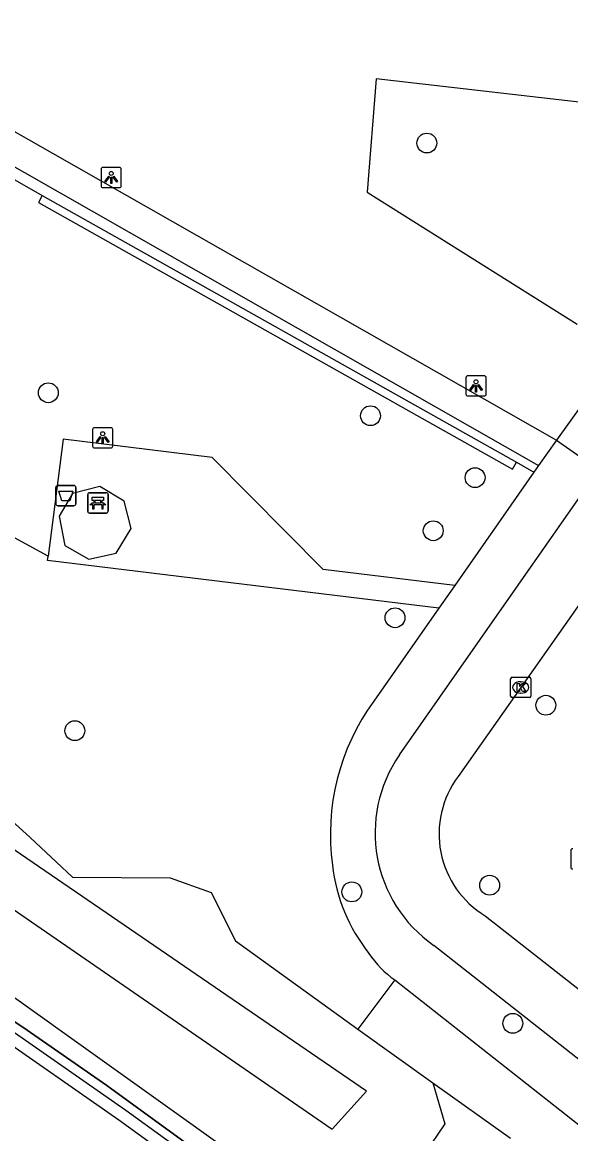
# Model space of a CAD drawing. Extents: x 162990 to 165007, y 383433 to 384336.
# Drawn here: x 164265.8 to 164292.9, y 383624.9 to 383679.8 of the extents above; entities that cross this region are included whole.
import ezdxf

# ---------------------------------------------------------------- set-up
doc = ezdxf.new("R2010")
doc.units = 0
for name, color, linetype in [('IMGEO_Afvalbak', 7, 'Continuous'), ('IMGEO_Bank', 7, 'Continuous'), ('IMGEO_Boom', 7, 'Continuous'), ('IMGEO_Fietspad_open', 7, 'Continuous'), ('IMGEO_Geluidsscherm', 7, 'Continuous'), ('IMGEO_Groenvoorziening', 7, 'Continuous'), ('IMGEO_Kolk', 7, 'Continuous'), ('IMGEO_Lichtpunt', 7, 'Continuous'), ('IMGEO_Spoorbaan_halfverhard', 7, 'Continuous'), ('IMGEO_Voetpad_halfverhard', 7, 'Continuous'), ('IMGEO_Voetpad_open', 7, 'Continuous'), ('IMGEO_Waterloop', 7, 'Continuous')]:
    doc.layers.add(name, color=color, linetype=linetype)

msp = doc.modelspace()

# ---------------------------------------------------------------- linework, layer by layer
at = {"layer": 'IMGEO_Afvalbak'}
for p, q in [((164267.49, 383656.031), (164267.49, 383656.831)), ((164267.49, 383656.831), (164267.49, 383656.031)), ((164267.59, 383656.931), (164268.38, 383656.931)), ((164268.38, 383656.931), (164267.59, 383656.931)), ((164268.48, 383656.831), (164268.48, 383656.031)), ((164268.48, 383656.031), (164268.48, 383656.831)), ((164268.38, 383655.931), (164267.59, 383655.931)), ((164267.59, 383655.931), (164268.38, 383655.931))]:
    msp.add_line(p, q, dxfattribs=at)
msp.add_lwpolyline([(164267.633, 383656.645), (164268.337, 383656.645), (164268.188, 383656.175), (164267.782, 383656.175), (164267.633, 383656.645)], dxfattribs=at)
for centre, start, end in [((164267.59, 383656.831), 90, 180), ((164267.59, 383656.831), 90, 180), ((164268.38, 383656.831), 0, 90), ((164268.38, 383656.831), 360, 90), ((164267.59, 383656.031), 180, 270), ((164267.59, 383656.031), 180, 270), ((164268.38, 383656.031), 270, 0), ((164268.38, 383656.031), 270, 0)]:
    msp.add_arc(centre, 0.1, start, end, dxfattribs=at)
at = {"layer": 'IMGEO_Bank'}
for p, q in [((164269.067, 383655.644), (164269.067, 383656.485)), ((164269.067, 383656.485), (164269.067, 383655.644)), ((164269.142, 383656.569), (164269.983, 383656.569)), ((164269.983, 383656.569), (164269.142, 383656.569)), ((164269.376, 383656.075), (164269.376, 383656.181)), ((164269.42, 383656.181), (164269.42, 383656.075)), ((164269.708, 383656.187), (164269.426, 383656.187)), ((164269.426, 383656.069), (164269.708, 383656.069)), ((164269.714, 383656.075), (164269.714, 383656.181)), ((164269.758, 383656.181), (164269.758, 383656.075)), ((164270.067, 383656.494), (164270.067, 383655.653)), ((164270.067, 383655.653), (164270.067, 383656.494)), ((164269.992, 383655.569), (164269.151, 383655.569)), ((164269.151, 383655.569), (164269.992, 383655.569)), ((164269.764, 383655.967), (164269.371, 383655.967))]:
    msp.add_line(p, q, dxfattribs=at)
for points in [[(164269.314, 383655.967), (164269.172, 383655.967), (164269.284, 383656.069), (164269.37, 383656.069)], [(164269.37, 383656.187), (164269.284, 383656.187), (164269.284, 383656.348), (164269.847, 383656.348), (164269.847, 383656.187), (164269.764, 383656.187)], [(164269.764, 383656.069), (164269.847, 383656.069), (164269.959, 383655.967), (164269.82, 383655.967)], [(164269.364, 383655.96), (164269.364, 383655.753), (164269.321, 383655.753), (164269.321, 383655.96)], [(164269.814, 383655.96), (164269.814, 383655.753), (164269.77, 383655.753), (164269.77, 383655.96)]]:
    msp.add_lwpolyline(points, dxfattribs=at)
for centre, radius, start, end in [((164269.145, 383656.491), 0.0779, 92.4484, 184.2845), ((164269.145, 383656.491), 0.0779, 92.4484, 184.2845), ((164269.369, 383656.18), 0.00671, 2.8957, 87.1043), ((164269.369, 383656.076), 0.00671, 272.8957, 357.1043), ((164269.426, 383656.18), 0.00671, 92.8957, 177.1043), ((164269.426, 383656.076), 0.00671, 182.8957, 267.1043), ((164269.708, 383656.18), 0.00671, 2.8957, 87.1043), ((164269.708, 383656.076), 0.00671, 272.8957, 357.1043), ((164269.765, 383656.18), 0.00671, 92.8957, 177.1043), ((164269.765, 383656.076), 0.00671, 182.8957, 267.1043), ((164269.989, 383656.491), 0.0779, 2.4484, 94.2845), ((164269.989, 383656.491), 0.0779, 2.4484, 94.2845), ((164269.145, 383655.647), 0.0779, 182.4484, 274.2845), ((164269.145, 383655.647), 0.0779, 182.4484, 274.2845), ((164269.314, 383655.96), 0.00671, 2.8957, 87.1043), ((164269.371, 383655.96), 0.00671, 92.8957, 177.1043), ((164269.763, 383655.96), 0.00671, 2.8957, 87.1043), ((164269.82, 383655.96), 0.00671, 92.8957, 177.1043), ((164269.989, 383655.647), 0.0779, 272.4484, 4.2845), ((164269.989, 383655.647), 0.0779, 272.4484, 4.2845)]:
    msp.add_arc(centre, radius, start, end, dxfattribs=at)
at = {"layer": 'IMGEO_Boom'}
for centre in [(164285.806, 383673.827), (164267.118, 383661.504), (164283.025, 383660.37), (164288.189, 383657.314), (164286.121, 383654.693), (164284.235, 383650.399), (164291.682, 383646.082), (164268.428, 383644.825), (164288.906, 383637.199), (164282.104, 383636.87), (164290.05, 383630.382)]:
    msp.add_circle(centre, 0.489, dxfattribs=at)
at = {"layer": 'IMGEO_Fietspad_open'}
for points in [[(164299.845, 383660.225), (164296.192, 383655.117), (164290.445, 383646.955), (164287.357, 383642.566)], [(164284.454, 383643.636), (164294.294, 383657.707)], [(164288.693, 383635.684), (164300.189, 383626.664)], [(164418.065, 383533.234), (164404.399, 383543.617), (164391.676, 383553.293), (164373.773, 383566.91), (164312.41, 383613.58), (164286.157, 383634.226)]]:
    msp.add_lwpolyline(points, dxfattribs=at)
for centre, radius, start, end in [((164290.025, 383639.785), 6.773, 145.3489, 235.1676), ((164291.135, 383639.729), 4.725, 143.0963, 238.876)]:
    msp.add_arc(centre, radius, start, end, dxfattribs=at)
at = {"layer": 'IMGEO_Geluidsscherm'}
msp.add_lwpolyline([(164154.396, 383702.666), (164167.284, 383695.052), (164167.609, 383692.964), (164184.74, 383682.593), (164211.651, 383666.062), (164236.707, 383649.527), (164240.821, 383646.752), (164253.346, 383638.434), (164265.864, 383630.189), (164270.011, 383627.315), (164274.062, 383624.369), (164278.053, 383621.461), (164287.536, 383614.748), (164295.836, 383608.836), (164303.87, 383603.063), (164316.111, 383594.57), (164331.946, 383582.303)], dxfattribs=at)
at = {"layer": 'IMGEO_Groenvoorziening'}
for points in [[(164324.05, 383694.88), (164321.366, 383696.121), (164319.232, 383695.25), (164317.911, 383694.553), (164317.017, 383693.233), (164316.006, 383692.124), (164315.507, 383691.345), (164312.803, 383687.306), (164311.591, 383685.743), (164310.223, 383684.315), (164308.577, 383682.936), (164300.555, 383676.865), (164299.533, 383676.17), (164298.973, 383675.906), (164297.787, 383675.56), (164296.62, 383675.467), (164283.302, 383677.001), (164282.863, 383671.399), (164293.228, 383664.892)], [(164267.105, 383653.443), (164222.043, 383677.997), (164220.848, 383679.134), (164219.823, 383680.343), (164218.93, 383681.652), (164218.179, 383683.048), (164217.578, 383684.515), (164217.133, 383686.036), (164214.929, 383693.637)], [(164286.102, 383627.443), (164286.702, 383625.424), (164284.683, 383622.459), (164283.169, 383621.671), (164281.087, 383621.166), (164277.901, 383622.743), (164256.734, 383637.853), (164223.485, 383660.125), (164206.923, 383671.986), (164203.106, 383675.141), (164202.254, 383676.339), (164202.034, 383677.885), (164202.412, 383679.557), (164204.336, 383682.301)], [(164249.733, 383681.035), (164266.823, 383671.245)], [(164219.478, 383673.595), (164222.223, 383670.377), (164225.945, 383668.705), (164228.942, 383668.074), (164230.803, 383667.349), (164233.012, 383663.721), (164234.305, 383661.702), (164236.166, 383660.945), (164239.415, 383660.819), (164241.434, 383659.841), (164244.053, 383657.096), (164249.889, 383653.469), (164255.441, 383648.2), (164262.885, 383642.585), (164266.229, 383639.557), (164268.311, 383637.601), (164273.138, 383637.57), (164275.157, 383636.844), (164276.355, 383634.447), (164282.393, 383630.087)], [(164266.823, 383671.245), (164266.627, 383670.896), (164290.029, 383657.725), (164290.225, 383658.074)], [(164266.823, 383671.245), (164290.225, 383658.074)], [(164290.225, 383658.074), (164291.095, 383657.581)], [(164284.221, 383632.534), (164282.393, 383630.087)], [(164282.393, 383630.087), (164286.102, 383627.443)], [(164286.102, 383627.443), (164289.939, 383624.707)]]:
    msp.add_lwpolyline(points, dxfattribs=at)
at = {"layer": 'IMGEO_Kolk'}
for p, q in [((164289.943, 383646.533), (164289.943, 383647.385)), ((164290.018, 383647.459), (164290.87, 383647.459)), ((164290.944, 383647.385), (164290.944, 383646.533)), ((164290.431, 383647.239), (164290.456, 383647.239)), ((164290.87, 383646.459), (164290.018, 383646.459)), ((164290.454, 383646.679), (164290.429, 383646.679))]:
    msp.add_line(p, q, dxfattribs=at)
for points in [[(164289.943, 383646.533), (164289.943, 383647.385)], [(164290.018, 383647.459), (164290.87, 383647.459)], [(164290.944, 383647.385), (164290.944, 383646.533)], [(164290.264, 383647.159), (164290.387, 383647.159), (164290.387, 383647.008), (164290.517, 383647.159), (164290.681, 383647.159), (164290.535, 383647.008), (164290.688, 383646.759), (164290.536, 383646.759), (164290.451, 383646.923), (164290.387, 383646.856), (164290.387, 383646.759), (164290.264, 383646.759), (164290.264, 383647.159)], [(164290.87, 383646.459), (164290.018, 383646.459)]]:
    msp.add_lwpolyline(points, dxfattribs=at)
for centre, start, end in [((164290.02, 383647.383), 91.552, 178.448), ((164290.02, 383647.383), 91.552, 178.448), ((164290.868, 383647.383), 1.552, 88.448), ((164290.868, 383647.383), 1.552, 88.448), ((164290.02, 383646.535), 181.552, 268.448), ((164290.02, 383646.535), 181.552, 268.448), ((164290.868, 383646.535), 271.552, 358.448), ((164290.868, 383646.535), 271.552, 358.448)]:
    msp.add_arc(centre, 0.0765, start, end, dxfattribs=at)
for centre, major_axis, ratio, start_param, end_param in [((164290.43, 383646.959), (-0.387, 0.002), 0.722429, 4.712389, 7.853982), ((164290.455, 383646.959), (-0.39, 0.002), 0.717154, 1.570796, 4.712389)]:
    msp.add_ellipse(centre, major_axis=major_axis, ratio=ratio, start_param=start_param, end_param=end_param, dxfattribs=at)
at = {"layer": 'IMGEO_Lichtpunt'}
for p, q in [((164269.725, 383672.53), (164269.725, 383671.723)), ((164269.725, 383672.53), (164269.725, 383671.723)), ((164270.627, 383672.625), (164269.819, 383672.625)), ((164270.627, 383672.625), (164269.819, 383672.625)), ((164270.721, 383671.723), (164270.721, 383672.53)), ((164270.721, 383671.723), (164270.721, 383672.53)), ((164269.819, 383671.629), (164270.627, 383671.629)), ((164269.819, 383671.629), (164270.627, 383671.629)), ((164287.738, 383662.246), (164287.738, 383661.439)), ((164287.738, 383662.246), (164287.738, 383661.439)), ((164288.64, 383662.341), (164287.832, 383662.341)), ((164288.64, 383662.341), (164287.832, 383662.341)), ((164288.734, 383661.439), (164288.734, 383662.246)), ((164288.734, 383661.439), (164288.734, 383662.246)), ((164287.832, 383661.345), (164288.64, 383661.345)), ((164287.832, 383661.345), (164288.64, 383661.345)), ((164269.305, 383659.683), (164269.305, 383658.876)), ((164269.305, 383659.683), (164269.305, 383658.876)), ((164270.207, 383659.778), (164269.399, 383659.778)), ((164270.207, 383659.778), (164269.399, 383659.778)), ((164270.301, 383658.876), (164270.301, 383659.683)), ((164270.301, 383658.876), (164270.301, 383659.683)), ((164269.399, 383658.782), (164270.207, 383658.782)), ((164269.399, 383658.782), (164270.207, 383658.782)), ((164292.912, 383638.901), (164292.912, 383638.094)), ((164292.912, 383638.901), (164292.912, 383638.094))]:
    msp.add_line(p, q, dxfattribs=at)
for points in [[(164270.099, 383672.194), (164270.138, 383672.166), (164269.95, 383671.904), (164269.912, 383671.931), (164270.099, 383672.194)], [(164270.201, 383672.146), (164270.248, 383672.146), (164270.248, 383671.824), (164270.201, 383671.824), (164270.201, 383672.146)], [(164270.311, 383672.166), (164270.349, 383672.193), (164270.536, 383671.931), (164270.497, 383671.903), (164270.311, 383672.166)], [(164288.112, 383661.91), (164288.151, 383661.882), (164287.963, 383661.62), (164287.925, 383661.647), (164288.112, 383661.91)], [(164288.214, 383661.862), (164288.261, 383661.862), (164288.261, 383661.54), (164288.214, 383661.54), (164288.214, 383661.862)], [(164288.324, 383661.882), (164288.362, 383661.909), (164288.549, 383661.647), (164288.51, 383661.619), (164288.324, 383661.882)], [(164269.679, 383659.347), (164269.718, 383659.319), (164269.53, 383659.057), (164269.492, 383659.084), (164269.679, 383659.347)], [(164269.891, 383659.319), (164269.929, 383659.346), (164270.116, 383659.084), (164270.077, 383659.056), (164269.891, 383659.319)], [(164269.781, 383659.299), (164269.828, 383659.299), (164269.828, 383658.977), (164269.781, 383658.977), (164269.781, 383659.299)]]:
    msp.add_lwpolyline(points, dxfattribs=at)
for centre in [(164270.224, 383672.328), (164288.237, 383662.044), (164269.804, 383659.481)]:
    msp.add_circle(centre, 0.0994, dxfattribs=at)
for centre, start, end in [((164269.819, 383672.53), 90, 180), ((164269.819, 383672.53), 90, 180), ((164270.627, 383672.53), 0, 90), ((164270.627, 383672.53), 0, 90), ((164269.819, 383671.723), 180, 270), ((164269.819, 383671.723), 180, 270), ((164270.627, 383671.723), 270, 0), ((164270.627, 383671.723), 270, 360), ((164287.832, 383662.246), 90, 180), ((164287.832, 383662.246), 90, 180), ((164288.64, 383662.246), 0, 90), ((164288.64, 383662.246), 0, 90), ((164287.832, 383661.439), 180, 270), ((164287.832, 383661.439), 180, 270), ((164288.64, 383661.439), 270, 0), ((164288.64, 383661.439), 270, 360), ((164269.399, 383659.683), 90, 180), ((164269.399, 383659.683), 90, 180), ((164270.207, 383659.683), 0, 90), ((164270.207, 383659.683), 0, 90), ((164269.399, 383658.876), 180, 270), ((164269.399, 383658.876), 180, 270), ((164270.207, 383658.876), 270, 0), ((164270.207, 383658.876), 270, 360), ((164293.006, 383638.901), 90, 180), ((164293.006, 383638.901), 90, 180), ((164293.006, 383638.094), 180, 270), ((164293.006, 383638.094), 180, 270)]:
    msp.add_arc(centre, 0.0946, start, end, dxfattribs=at)
at = {"layer": 'IMGEO_Spoorbaan_halfverhard'}
for points in [[(164331.946, 383582.303), (164316.111, 383594.57), (164303.87, 383603.063), (164295.836, 383608.836), (164287.536, 383614.748), (164278.053, 383621.461), (164274.062, 383624.369), (164270.011, 383627.315), (164265.864, 383630.189), (164253.346, 383638.434), (164240.821, 383646.752), (164236.707, 383649.527), (164211.651, 383666.062), (164184.74, 383682.593), (164167.609, 383692.964), (164167.284, 383695.052), (164154.396, 383702.666)], [(164215.402, 383662.932), (164221.474, 383658.924), (164234.879, 383650.064), (164248.699, 383640.99), (164254.23, 383637.357), (164262.015, 383632.245), (164263.314, 383631.409), (164270.952, 383626.103), (164273.809, 383624.02), (164285.04, 383615.994), (164306.649, 383600.627), (164312.415, 383596.638), (164319.959, 383591.088), (164331.496, 383582.166)], [(164331.129, 383581.691), (164319.599, 383590.609), (164312.054, 383596.158), (164306.308, 383600.134), (164303.278, 383602.259), (164297.223, 383606.547), (164281.458, 383617.778), (164273.456, 383623.535), (164270.602, 383625.598), (164262.972, 383630.916), (164261.679, 383631.748), (164253.894, 383636.86), (164248.37, 383640.489), (164219.123, 383659.778)]]:
    msp.add_lwpolyline(points, dxfattribs=at)
at = {"layer": 'IMGEO_Voetpad_halfverhard'}
for points in [[(164232.956, 383692.906), (164292.205, 383659.168)], [(164232.207, 383691.604), (164291.325, 383657.911)]]:
    msp.add_lwpolyline(points, dxfattribs=at)
at = {"layer": 'IMGEO_Voetpad_open'}
for points in [[(164295.42, 383663.638), (164292.205, 383659.168)], [(164287.18, 383651.989), (164280.684, 383652.785), (164275.203, 383658.31), (164267.849, 383659.213), (164267.105, 383653.443)], [(164292.205, 383659.168), (164291.325, 383657.911)], [(164292.205, 383659.168), (164294.294, 383657.707)], [(164291.325, 383657.911), (164291.095, 383657.581)], [(164291.095, 383657.581), (164287.18, 383651.989)], [(164270.86, 383656.156), (164269.669, 383656.873), (164268.315, 383656.528), (164267.652, 383655.41), (164267.939, 383653.963), (164269.113, 383653.295), (164270.461, 383653.594), (164271.204, 383654.798), (164270.86, 383656.156)], [(164286.4, 383650.875), (164267.076, 383653.218), (164267.105, 383653.443)], [(164287.18, 383651.989), (164286.4, 383650.875)], [(164286.4, 383650.875), (164283.189, 383646.287)], [(164284.221, 383632.534), (164310.839, 383611.565), (164371.578, 383565.346), (164390.052, 383551.309), (164403.488, 383541.1), (164412.029, 383534.661), (164411.803, 383534.383), (164414.952, 383532.013), (164415.162, 383532.308), (164424.141, 383525.442), (164440.939, 383512.639)]]:
    msp.add_lwpolyline(points, dxfattribs=at)
for centre, radius, start, end in [((164292.165, 383639.722), 11.121, 143.8163, 187.9115), ((164289.613, 383639.14), 8.516, 186.3949, 218.5175), ((164286.89, 383636.411), 4.707, 213.1664, 235.453)]:
    msp.add_arc(centre, radius, start, end, dxfattribs=at)
at = {"layer": 'IMGEO_Waterloop'}
msp.add_lwpolyline([(164205.558, 383677.241), (164281.132, 383625.156), (164282.834, 383627.029), (164206.749, 383679.114), (164205.558, 383677.241)], dxfattribs=at)

doc.saveas('drawing.dxf')
